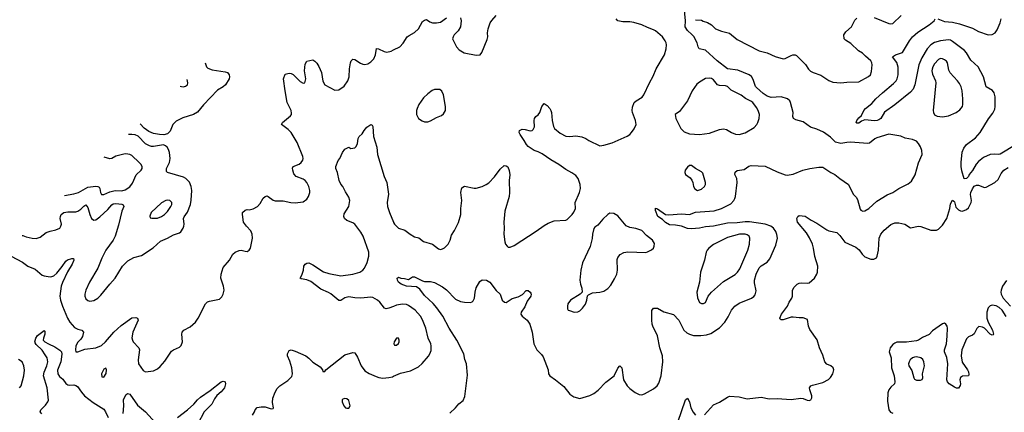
# Model space of a CAD drawing. Header units: inches. Extents: x 1449094 to 1618372, y 389908 to 534307.
# Tile 356 of 494: x 1526246 to 1536130, y 522505 to 526442. Entities that reach past the tile are written whole.
import ezdxf

# ---------------------------------------------------------------- set-up
doc = ezdxf.new("R2010")
doc.units = ezdxf.units.IN
doc.header["$MEASUREMENT"] = 0
doc.layers.add('B5522', color=7, linetype='Continuous')
doc.layers.add('B5532', color=7, linetype='Continuous')

msp = doc.modelspace()

# ---------------------------------------------------------------- linework, layer by layer
at = {"layer": 'B5522', "color": 5}
for points, elevation in [([(1526161.2, 524070), (1526274.4, 524010), (1526327.2, 523970), (1526401.7, 523941.7), (1526470, 523881.8), (1526492.8, 523872.8), (1526550, 523863.9), (1526570, 523865.6), (1526590, 523875), (1526618.8, 523901.2), (1526673.4, 523966.6), (1526710, 524021.8), (1526727.2, 524032.8), (1526770, 524047.2), (1526787.1, 524047.1), (1526788.7, 524030), (1526772.4, 523990), (1526726.6, 523913.4), (1526673.8, 523806.2), (1526663, 523770), (1526649.6, 523670), (1526656, 523630), (1526676.3, 523570), (1526725.6, 523450), (1526750, 523407.2), (1526794.6, 523354.6), (1526830, 523337.6), (1526869.3, 523329.3), (1526884.7, 523310), (1526875.3, 523264.7), (1526860.3, 523239.7), (1526830, 523207.8), (1526810, 523172), (1526804.9, 523130), (1526810, 523111), (1526830, 523112.4), (1526900.7, 523139.3), (1527010, 523152), (1527065.6, 523174.4), (1527108.7, 523211.3), (1527192, 523308), (1527264, 523376), (1527370, 523452), (1527410, 523456.4), (1527428.1, 523448.1), (1527434.4, 523430), (1527381.5, 523310), (1527373.1, 523253.1), (1527377, 523230), (1527386.4, 523210), (1527440.4, 523150), (1527448.8, 523130), (1527434.3, 523030), (1527438, 522990), (1527484.2, 522924.2), (1527510, 522910.4), (1527590, 522922), (1527630, 522942.4), (1527655.2, 522964.8), (1527701.8, 523018.2), (1527770, 523119.1), (1527790, 523133), (1527850, 523159.3), (1527866.6, 523173.4), (1527880.5, 523210), (1527871.8, 523288.2), (1527877, 523310), (1527893.2, 523330), (1527956.8, 523363.2), (1528011.8, 523410), (1528038.7, 523450), (1528110, 523594), (1528130, 523613), (1528150, 523620.5), (1528250, 523640.7), (1528276.3, 523663.7), (1528289.5, 523690), (1528297.6, 523730), (1528291.2, 523771.2), (1528265.1, 523850), (1528267, 523890), (1528290, 523956), (1528352.3, 524030), (1528386.6, 524090), (1528410, 524110.6), (1528450, 524127.7), (1528470, 524130.7), (1528510, 524119.3), (1528530, 524118.4), (1528550, 524130.4), (1528562.6, 524150), (1528584, 524250), (1528581.1, 524290), (1528565, 524325), (1528522, 524370), (1528492.7, 524410), (1528481.2, 524490), (1528484, 524510), (1528510, 524530.6), (1528530, 524538), (1528550, 524536.3), (1528590, 524545.5), (1528633.2, 524570), (1528660.1, 524599.9), (1528690, 524650.8), (1528710, 524670.5), (1528730, 524674.4), (1528741, 524670), (1528790, 524633), (1528810, 524624.9), (1528890, 524625.7), (1528968.8, 524608.8), (1529010, 524607), (1529090, 524614.4), (1529130, 524641.6), (1529146.6, 524670), (1529157.3, 524710), (1529157.3, 524730), (1529147.7, 524770), (1529130, 524809.6), (1529110, 524831.1), (1529090, 524842.6), (1529020.9, 524870), (1528997.7, 524897.7), (1528987.2, 524932.8), (1528985.4, 524954.6), (1528989.6, 524970.4), (1529050, 524994), (1529071.5, 525010), (1529087, 525033), (1529091.1, 525050), (1529089.5, 525070.5), (1529030.6, 525210.6), (1528969.8, 525310), (1528940.5, 525340.5), (1528874.5, 525390), (1528885.1, 525410), (1528962.9, 525477.1), (1528972.8, 525490), (1528974.8, 525505.3), (1528970, 525532.7), (1528929.7, 525610), (1528909.6, 525730), (1528895.1, 525850), (1528910, 525896), (1528950, 525906.8), (1528970, 525902), (1528990, 525892), (1529061.2, 525821.2), (1529090, 525807), (1529109.6, 525810.4), (1529118.8, 525850), (1529104.8, 525930), (1529110, 525996), (1529130, 526026.8), (1529190, 526041), (1529210, 526027.7), (1529230, 526006), (1529250, 525973), (1529274, 525914), (1529290, 525824.9), (1529310, 525790.3), (1529410, 525736), (1529450, 525739.5), (1529504.4, 525775.6), (1529541.6, 525830), (1529554.3, 525870), (1529557.7, 525950), (1529565.6, 526010), (1529572.3, 526030), (1529590, 526047.7), (1529610, 526042.4), (1529665.8, 526005.8), (1529690, 525995.3), (1529710, 525992.8), (1529739.1, 526000.9), (1529770, 526018), (1529801.1, 526050), (1529818, 526090), (1529826.6, 526153.4), (1529849.2, 526150.8), (1529903.8, 526123.8), (1529930, 526116.5), (1529974.8, 526125.3), (1530000, 526138.3)], 580), ([(1528108.5, 526010.6), (1528121.6, 525970), (1528134.6, 525954.6), (1528179.2, 525939.2), (1528310, 525920.5), (1528330.9, 525910.9), (1528347.3, 525890), (1528351.5, 525870), (1528349.6, 525850), (1528313.3, 525790), (1528290, 525768.7), (1528230, 525734.9), (1528090.6, 525589.4), (1528030, 525514.3), (1527990, 525492.8), (1527882, 525458), (1527815.8, 525424.2), (1527782.7, 525390), (1527755.8, 525324.2), (1527730, 525298), (1527693, 525287), (1527649.7, 525290.3), (1527590, 525300.3), (1527541.1, 525321.1), (1527493.8, 525353.8), (1527454.6, 525398.7)], 620), ([(1527858.3, 525776.5), (1527870, 525770.7), (1527890, 525768), (1527910, 525774), (1527929.2, 525790), (1527934.5, 525810), (1527927.3, 525841.1)], 640), ([(1530000, 523566.9), (1529950, 523548.4), (1529923.5, 523543.5), (1529908.2, 523548.2), (1529861.6, 523610), (1529837.6, 523630), (1529790, 523654.7), (1529770, 523658.7), (1529670, 523649.8), (1529610, 523651.5), (1529550, 523662.7), (1529510, 523654.2), (1529470, 523626.3), (1529450, 523624.7), (1529370, 523691.6), (1529346.5, 523706.5), (1529270, 523739.8), (1529170, 523815.1), (1529127.5, 523832.5), (1529070, 523842), (1529062, 523850), (1529079.5, 523880.5), (1529096, 523930), (1529099, 523970), (1529110, 523991.3), (1529130, 524001), (1529150, 524002.8), (1529190, 523983), (1529294.8, 523914.8), (1529350, 523897.5), (1529470, 523872.2), (1529590.7, 523889.3), (1529659.3, 523910), (1529689.5, 523930), (1529707.6, 523950), (1529733.1, 524006.9), (1529749.7, 524070), (1529749.8, 524110), (1529695, 524270), (1529670, 524312.8), (1529610, 524392), (1529590, 524405.1), (1529529.2, 524430), (1529506, 524450), (1529499.3, 524470), (1529504.8, 524495.2), (1529549, 524570), (1529560.9, 524630), (1529550, 524664), (1529515.6, 524715.6), (1529490, 524769), (1529470, 524793.2), (1529452, 524830), (1529437, 524910), (1529419.3, 524950), (1529419, 524970), (1529444, 525030), (1529459, 525050), (1529485.2, 525110), (1529510, 525144.7), (1529550, 525164.7), (1529570, 525151), (1529610, 525156), (1529624, 525170), (1529638.6, 525201.4), (1529645.2, 525250), (1529655.3, 525270), (1529684.1, 525295.9), (1529703.7, 525330), (1529730, 525362.8), (1529770, 525391.3), (1529783.6, 525383.6), (1529790.6, 525370.6), (1529796.3, 525270), (1529830, 525164.7), (1529838.5, 525090), (1529903.2, 524870), (1529931.7, 524810), (1529947, 524693), (1529935.2, 524610), (1529939.1, 524570), (1529957.6, 524510), (1529998.9, 524410), (1530000, 524408.2)], 560), ([(1526272, 524279.2), (1526276.4, 524276.4), (1526310, 524263.2), (1526370, 524250.2), (1526411.3, 524248.7), (1526450, 524262.4), (1526510.4, 524309.6), (1526550, 524322.6), (1526610, 524333.4), (1526648.2, 524351.8), (1526660.3, 524370), (1526665, 524390), (1526653.2, 524450), (1526654, 524470), (1526663.4, 524490), (1526690, 524507), (1526730, 524514.5), (1526810, 524515.1), (1526830, 524520.9), (1526858.6, 524541.4), (1526890, 524572.8), (1526910, 524584.4), (1526930, 524557.6), (1526950, 524488.2), (1526967.8, 524447.8), (1526990, 524431.4), (1527010, 524435.9), (1527050, 524464.3), (1527130, 524540.2), (1527170, 524585), (1527185.1, 524594.9), (1527210, 524597.5), (1527271.2, 524591.2), (1527284.8, 524584.8), (1527291.1, 524570), (1527270, 524522.9), (1527239.3, 524380.7), (1527204.6, 524270), (1527183.8, 524230), (1527110, 524129.7), (1527070, 524051.6), (1527029.5, 523950.5), (1526946.7, 523810), (1526909.3, 523730), (1526900.2, 523690), (1526900.2, 523670), (1526910, 523643.8), (1526930, 523624.9), (1526950, 523618.5), (1526990, 523624.5), (1527030, 523649.2), (1527060.9, 523679.1), (1527149.9, 523790.1), (1527205.7, 523850), (1527278.2, 523970), (1527330, 524025.2), (1527390, 524058.4), (1527470, 524076.5), (1527585, 524155), (1527659.1, 524220.9), (1527730, 524251.3), (1527790, 524283.6), (1527850, 524303.1), (1527865, 524315), (1527888.4, 524350), (1527895.1, 524370), (1527897.4, 524390), (1527890.8, 524450), (1527895.3, 524464.7), (1527930, 524512.4), (1527958.9, 524590), (1527966.7, 524633.3), (1527972.5, 524730), (1527966.1, 524770), (1527950, 524813.1), (1527914, 524850), (1527890, 524862.3), (1527729.8, 524909.8), (1527721, 524921), (1527718, 524930), (1527721, 524950), (1527749.7, 525010), (1527756.8, 525050), (1527749.8, 525109.8), (1527739.8, 525139.8), (1527724.8, 525164.7), (1527710, 525178.4), (1527690, 525186), (1527590, 525169.6), (1527570, 525169.6), (1527550, 525176.2), (1527510, 525197.6), (1527434.7, 525274.7), (1527406.6, 525286.6), (1527370, 525291.5)], 620), ([(1527370, 525291.5), (1527338, 525289.6)], 620), ([(1526696, 524679.4), (1526790, 524694.4), (1526835.6, 524710), (1526930, 524761.4), (1527010, 524773.1), (1527030.8, 524770.8), (1527042.5, 524762.5), (1527050.1, 524750.1), (1527056.9, 524710), (1527066.7, 524690), (1527090, 524688), (1527150, 524715), (1527190, 524727.4), (1527210, 524730.2), (1527270, 524726), (1527304.2, 524735.8), (1527350, 524767), (1527378.2, 524801.8), (1527414.3, 524885.7), (1527465.4, 524934.6), (1527474, 524950), (1527473.8, 524966.2), (1527463.7, 524990), (1527446.6, 525010), (1527370, 525078.9), (1527350, 525090.9), (1527310, 525095.6)], 640), ([(1527310, 525095.6), (1527290, 525093.3), (1527210, 525073.5), (1527170, 525051.2), (1527150, 525047.1), (1527095.4, 525062.6)], 640), ([(1526469.6, 522489.6), (1526452.7, 522510), (1526459.5, 522530), (1526503.9, 522576.1), (1526528.4, 522610), (1526533.5, 522626.5), (1526522.5, 522750), (1526486.1, 522870), (1526491.3, 522908.7), (1526519.8, 522970), (1526527.7, 523010), (1526522, 523050), (1526502.3, 523082.2), (1526470, 523127), (1526410, 523184), (1526400.8, 523200.8), (1526398.7, 523210), (1526407, 523250), (1526424.2, 523275.8), (1526490, 523326), (1526497.5, 523317.5), (1526498.7, 523290), (1526484.4, 523250), (1526480.5, 523230), (1526483.9, 523223.9), (1526498.8, 523210), (1526534.8, 523190), (1526599.9, 523159.9), (1526650, 523127.7), (1526665.5, 523110), (1526668.8, 523088.8), (1526657.9, 523010), (1526626.3, 522926.3), (1526629.2, 522889.2), (1526645.4, 522865.4), (1526677.4, 522837.4), (1526710, 522794), (1526730, 522780.5), (1526750, 522775.5), (1526790, 522779.3), (1526810, 522774.9), (1526824.6, 522764.6), (1526865.5, 522705.5), (1526896.5, 522670), (1526982.8, 522602.8), (1527090, 522535.8), (1527107.5, 522510), (1527133.1, 522453.1)], 560), ([(1528583.6, 522476.4), (1528604, 522510), (1528608.7, 522530), (1528630, 522554.8), (1528670, 522560.7), (1528710, 522558.8), (1528770, 522541), (1528790, 522544.7), (1528794, 522550), (1528782.7, 522602.7), (1528786.6, 522646.6), (1528810, 522706), (1528830, 522742.8), (1528856, 522770), (1528937.2, 522822.8), (1528977.6, 522862.4), (1528985.1, 522890), (1528976.9, 522950), (1528956.9, 523016.9), (1528932.7, 523070), (1528932.7, 523090), (1528950, 523124.7), (1528970, 523130.6), (1529010, 523118), (1529118.8, 523070), (1529148.8, 523048.8), (1529190, 523007.3), (1529261.4, 522961.4), (1529284.7, 522930), (1529290, 522914), (1529310, 522914), (1529318, 522930), (1529510, 523081.6), (1529590, 523104.9), (1529610, 523100.7), (1529636.9, 523056.9), (1529672.2, 522970), (1529710, 522922.4), (1529754.1, 522894.1), (1529823, 522863), (1529850, 522853.4), (1529890, 522847.4), (1529950, 522852.8), (1529990, 522861.7), (1530000, 522866.3)], 560), ([(1526244, 522750), (1526259.3, 522770), (1526288.7, 522871.3), (1526294.1, 522925.9), (1526288.7, 522970), (1526271, 523010), (1526235.3, 523035.3)], 580), ([(1527830, 522452.7), (1527931.6, 522530), (1527992.9, 522587.1), (1528030, 522630.6), (1528062.3, 522657.7), (1528157.5, 522722.5), (1528270, 522810.8), (1528290, 522816), (1528310, 522812), (1528313.4, 522790), (1528302.8, 522750), (1528267.3, 522710), (1528225.5, 522674.5), (1528200.4, 522639.6), (1528174.9, 522585.1), (1528099, 522510), (1528034.3, 522390)], 560), ([(1527285.6, 522494.4), (1527291.5, 522571.5), (1527289.2, 522630.7), (1527310, 522681.6), (1527327.2, 522692.8), (1527350, 522686), (1527430, 522577.6), (1527507.7, 522510), (1527610, 522401)], 560)]:
    msp.add_lwpolyline(points, dxfattribs=dict(at, elevation=elevation))
for points, elevation in [([(1527730, 524631.8), (1527712.3, 524627.7), (1527670, 524606), (1527566, 524510), (1527552, 524472), (1527554, 524454), (1527571.1, 524451.1), (1527630, 524452), (1527670, 524467.6), (1527700.5, 524490), (1527730, 524519.5), (1527763.5, 524570), (1527772.3, 524590), (1527772.8, 524610), (1527753.2, 524630)], 640), ([(1527110, 522948), (1527090, 522939), (1527068, 522890), (1527070, 522862), (1527090, 522858), (1527112.5, 522892.5), (1527117.2, 522930)], 580), ([(1529510, 522642), (1529490, 522635.3), (1529484.7, 522630), (1529482.8, 522610), (1529501, 522570), (1529518, 522550), (1529530, 522544.9), (1529550, 522547.3), (1529562.7, 522570), (1529550, 522622), (1529530, 522639)], 560)]:
    msp.add_lwpolyline(points, close=True, dxfattribs=dict(at, elevation=elevation))
at = {"layer": 'B5532', "color": 5}
for points, elevation in [([(1530562.8, 522497.2), (1530621.2, 522550), (1530653.2, 522590), (1530698, 522622), (1530715.2, 522664.8), (1530742.5, 522877.5), (1530731.2, 522990), (1530714.9, 523034.9), (1530703.1, 523090), (1530635.4, 523230), (1530556.8, 523350), (1530493.2, 523470), (1530433.5, 523553.5), (1530396.5, 523596.5), (1530310, 523675.8), (1530261.4, 523741.4), (1530230, 523763.9), (1530130, 523769.1), (1530076, 523790), (1530049.6, 523810), (1530037.2, 523830), (1530035.3, 523850), (1530044.1, 523855.9), (1530050, 523858.8), (1530070.6, 523850.6), (1530110, 523846.8), (1530150, 523836), (1530190, 523862.8), (1530210, 523864.9), (1530290, 523823.1), (1530310, 523818), (1530370, 523815.3), (1530410, 523806.7), (1530490, 523761.5), (1530530, 523733.1), (1530620.3, 523640.3), (1530670, 523616.5), (1530711.3, 523608.7), (1530770, 523604.9), (1530788.2, 523611.8), (1530798.2, 523621.8), (1530811.2, 523650), (1530818, 523710), (1530830, 523754.8), (1530863.5, 523816.5), (1530890, 523833), (1530932, 523830), (1530966, 523810), (1531030, 523726.8), (1531070.6, 523690.6), (1531090.6, 523630.6), (1531114, 523610), (1531130, 523607.3), (1531190, 523644.9), (1531250, 523662), (1531292.6, 523687.4), (1531330, 523727.3), (1531350, 523724.9), (1531370, 523710.7), (1531378, 523698), (1531382, 523690), (1531378, 523670), (1531339.9, 523620.1), (1531317, 523563), (1531278.8, 523510), (1531278, 523490), (1531291, 523470), (1531341, 523430), (1531366.8, 523390), (1531390.7, 523310), (1531406.8, 523190), (1531437.3, 523130), (1531483.8, 523083.8), (1531499.9, 523059.9), (1531550.6, 522930), (1531554, 522890), (1531566.8, 522870), (1531626, 522830), (1531710, 522764), (1531770, 522686.8), (1531810, 522660.7), (1531870, 522644.9), (1531970, 522672.7), (1532010, 522694.4), (1532053.2, 522726.8), (1532130, 522808.2), (1532213.2, 522870), (1532250, 522946), (1532270, 522971), (1532290.3, 522950.3), (1532307, 522830), (1532344.9, 522770), (1532370, 522743.1), (1532424.5, 522704.5), (1532464.5, 522684.5), (1532490, 522680.3), (1532519.3, 522690), (1532610, 522741.3), (1532647, 522770), (1532663.3, 522796.7), (1532686.3, 522870), (1532703, 523010), (1532700.4, 523070), (1532673, 523153), (1532650, 523272.7), (1532602.4, 523370), (1532596.9, 523390), (1532591.8, 523430), (1532592.7, 523527.3), (1532609.2, 523550), (1532650, 523547.7), (1532713.8, 523513.8), (1532810, 523485.5), (1532861.3, 523430), (1532913.7, 523330), (1532942.2, 523302.2), (1532970, 523287), (1533010, 523276.5), (1533083.9, 523276.1), (1533139.1, 523280.9), (1533185.4, 523294.6), (1533270, 523353.4), (1533325.1, 523410), (1533358.2, 523461.8), (1533391, 523529), (1533424.5, 523570), (1533470, 523600.4), (1533592.7, 523650), (1533614.6, 523665.4), (1533630, 523684), (1533638, 523722), (1533624.2, 523804.2), (1533624, 523830), (1533637.7, 523890), (1533670, 523954.9), (1533690, 523972.7), (1533749.7, 524010.3), (1533776.2, 524043.8), (1533837.8, 524182.2), (1533852.8, 524250), (1533848.1, 524288.1), (1533837.7, 524317.7), (1533814.5, 524350), (1533785.1, 524370), (1533730.4, 524390.4), (1533573.8, 524413.8), (1533530, 524415.7), (1533450, 524404.5), (1533350, 524401.6), (1533210, 524371.1), (1533130, 524364.1), (1533069.2, 524350.8), (1532990, 524344.2), (1532948.4, 524348.5), (1532890, 524371.3), (1532830, 524380.9), (1532770, 524383.7), (1532730, 524407.3), (1532698.3, 524438.3), (1532652.7, 524470), (1532629, 524530), (1532629.6, 524550.4), (1532650, 524544.7), (1532728.2, 524488.2), (1532763.7, 524483.7), (1532890, 524494.4), (1532970, 524489), (1533030, 524511.1), (1533216.2, 524523.8), (1533292.7, 524547.3), (1533384.4, 524595.6), (1533415.8, 524630), (1533425.4, 524650), (1533432.8, 524670), (1533449.5, 524810), (1533444.5, 524850), (1533425.1, 524890), (1533427.3, 524912.7), (1533449.7, 524930.3), (1533520.1, 524939.9), (1533566, 524974), (1533590, 524979.3), (1533730, 524973.7), (1533850, 524916.4), (1533930, 524886), (1533950, 524883.8), (1534010, 524894.4), (1534107, 524933), (1534178, 524950), (1534270, 524964.4), (1534310, 524963), (1534390, 524910.8), (1534430, 524891.3), (1534478, 524850), (1534566.8, 524790), (1534612.7, 524692.7), (1534642, 524662), (1534657.5, 524637.5), (1534682.9, 524542.9), (1534690.4, 524530.4), (1534710, 524523.1), (1534730, 524525.3), (1534769.4, 524550), (1534850, 524623.1), (1534955.5, 524684.5), (1535010, 524708.9), (1535072, 524750), (1535165.3, 524794.7), (1535198.4, 524821.6), (1535235.3, 524884.7), (1535270, 525006), (1535304.2, 525090), (1535302, 525130), (1535288.6, 525168.6), (1535270, 525202), (1535250, 525223.6), (1535210, 525239.7), (1535134.3, 525254.3), (1535090, 525274), (1534970, 525293.7), (1534850, 525258.7), (1534830, 525248.5), (1534776.1, 525203.9), (1534760.7, 525199.3), (1534587.1, 525212.9), (1534550, 525212), (1534490, 525201.1), (1534435.3, 525215.3), (1534384.8, 525264.8), (1534314.1, 525314.1), (1534250, 525345.8), (1534184.8, 525364.8), (1534110, 525418.7), (1534037.6, 525437.6), (1534014.5, 525450), (1534008.2, 525470), (1534009.6, 525510), (1533985.6, 525610), (1533976.1, 525630), (1533955.4, 525650), (1533890, 525666.8), (1533790, 525662.8), (1533750, 525676.3), (1533710, 525703.2), (1533641, 525761), (1533632.5, 525772.5), (1533610, 525843.5), (1533590.8, 525870.8), (1533570, 525888.2), (1533454.6, 525934.6), (1533349.9, 525949.9), (1533247.3, 526030), (1533130, 526136.4), (1533068.3, 526148.3), (1533056.3, 526170), (1533048.6, 526210), (1533012.1, 526272.1), (1532994.7, 526294.7), (1532950, 526333.7), (1532925.5, 526370), (1532929.9, 526430), (1532915.6, 526570)], 540), ([(1530670, 526462), (1530678, 526430), (1530670, 526369.3), (1530648.4, 526330), (1530608.8, 526290), (1530596.5, 526270), (1530592, 526250), (1530630.4, 526170.3), (1530658.5, 526138.5), (1530708.2, 526108.2), (1530830, 526087.3), (1530869.3, 526090.7), (1530886.8, 526113.2), (1530937.2, 526242.8), (1530944.5, 526270), (1530943.7, 526310), (1530949.4, 526350), (1530969.4, 526409.4), (1530985.6, 526434.4), (1531030, 526483)], 580), ([(1534824.1, 526464.1), (1534970, 526404.4), (1534990, 526400.5), (1535010, 526404), (1535094.5, 526485.5)], 540), ([(1530000, 526138.3), (1530061.2, 526170), (1530094.9, 526205.1), (1530137.2, 526270), (1530155.1, 526284.9), (1530210, 526314.9), (1530249.5, 526350), (1530290, 526422.8), (1530310, 526438.8), (1530330, 526442.8), (1530361.6, 526421.6), (1530390, 526410.7), (1530430, 526410.8), (1530470, 526418.8), (1530530, 526459.1)], 580), ([(1530000, 524408.2), (1530010, 524392.7), (1530050, 524352.7), (1530111, 524330), (1530167.3, 524290), (1530210, 524266), (1530253.4, 524253.4), (1530298.4, 524218.4), (1530391.3, 524190), (1530450, 524142.8), (1530470, 524139.1), (1530490, 524143.8), (1530510, 524155.5), (1530547, 524190), (1530567.8, 524230), (1530579.7, 524280.3), (1530612.2, 524327.8), (1530650, 524407.3), (1530675.8, 524490), (1530675.8, 524550), (1530683.9, 524630), (1530674, 524710), (1530685.1, 524754.9), (1530710, 524774), (1530806.6, 524753.4), (1530830, 524753), (1530890, 524770.4), (1530930, 524790.5), (1530953.9, 524806.1), (1531012.7, 524867.3), (1531070, 524942.8), (1531110, 524981), (1531130, 524978), (1531145.4, 524965.4), (1531158.8, 524930), (1531166.4, 524886.4), (1531160.7, 524830), (1531163, 524710), (1531158, 524670), (1531117.8, 524522.2), (1531105.3, 524410), (1531109, 524350), (1531106.7, 524290), (1531114.8, 524214.8), (1531122.3, 524190), (1531139.3, 524170), (1531150, 524162.6), (1531170, 524160.3), (1531210, 524177.6), (1531430, 524320.3), (1531510, 524379.3), (1531550, 524400.5), (1531610, 524424.9), (1531729.1, 524430.9), (1531742, 524438), (1531792.5, 524487.5), (1531809.4, 524510.6), (1531826, 524550), (1531822.9, 524610), (1531866.3, 524710), (1531875.4, 524750), (1531873.5, 524790), (1531853.3, 524850), (1531830, 524878.9), (1531790, 524907.2), (1531730, 524938.8), (1531657.7, 524990), (1531577.3, 525037.3), (1531490, 525096.2), (1531450, 525116.2), (1531409.6, 525129.6), (1531350, 525169.4), (1531332, 525190), (1531311.3, 525231.3), (1531269.2, 525290), (1531261.2, 525310), (1531264, 525330), (1531290, 525342.8), (1531319, 525341), (1531370, 525326.8), (1531388.9, 525331.1), (1531400.4, 525339.6), (1531412.9, 525367.1), (1531409, 525430), (1531413.2, 525450), (1531428.7, 525470), (1531450, 525486.8), (1531466, 525510), (1531487.3, 525572.7), (1531510, 525602), (1531541.4, 525581.4), (1531567.3, 525550), (1531577.3, 525530), (1531584, 525510), (1531590.7, 525430), (1531604.9, 525370), (1531614.8, 525350), (1531670, 525302.8), (1531730, 525274), (1531770, 525270.5), (1531830, 525278.8), (1531887.5, 525267.5), (1531930, 525250.8), (1531958, 525230), (1532070, 525177.3), (1532110, 525183), (1532193.4, 525206.6), (1532344.9, 525275.1), (1532369.6, 525290.3), (1532389.3, 525310), (1532413.4, 525346.6), (1532433.2, 525390), (1532429.2, 525430), (1532397.2, 525510), (1532393.2, 525530), (1532396.5, 525563.5), (1532413.2, 525610), (1532434, 525630), (1532493.6, 525666.4), (1532511.6, 525688.4), (1532567.8, 525810), (1532604.6, 525875.4), (1532636.9, 525950), (1532718.7, 526090), (1532736.3, 526150), (1532738.7, 526190), (1532735.6, 526210), (1532725.6, 526230), (1532697.4, 526270), (1532630, 526329.8), (1532610, 526342), (1532550, 526362.9), (1532490, 526390.9), (1532410, 526414.7), (1532370, 526420.5), (1532301.5, 526421.5), (1532249.3, 526429.3), (1532235.3, 526450)], 560), ([(1533030, 526442), (1533090, 526438), (1533107.5, 526427.5), (1533150, 526415.5), (1533190, 526390.4), (1533230.4, 526350.3), (1533290, 526328), (1533370, 526307), (1533450, 526242.3), (1533670.7, 526130), (1533750, 526109.2), (1533830, 526072.4), (1533910, 526050.4), (1533930, 526052.7), (1533990, 526083.7), (1534008.1, 526088.1), (1534030, 526088.2), (1534043.1, 526083.1), (1534133.5, 525993.5), (1534165.8, 525945.9), (1534185.8, 525925.9), (1534210, 525913), (1534290, 525884.9), (1534370, 525833), (1534410, 525816.3), (1534488.5, 525808.5), (1534550, 525817), (1534670, 525820.4), (1534767.9, 525872.1), (1534786.6, 525890), (1534796.6, 525923.4), (1534803, 525990), (1534800.5, 526010), (1534791.6, 526030), (1534735.3, 526075.3), (1534705.6, 526105.6), (1534668, 526130), (1534590, 526202.6), (1534535.8, 526235.8), (1534522.7, 526250), (1534519.3, 526290), (1534539.3, 526320.7), (1534596, 526370), (1534630, 526437.3), (1534650, 526456.3)], 540), ([(1536250, 525189.3), (1536090, 525093.6), (1536070, 525089.6), (1536030, 525095.1), (1535990, 525091.5), (1535921, 525059), (1535870, 525018.4), (1535847.9, 524992.1), (1535810, 524929.2), (1535778.8, 524890), (1535770, 524869), (1535750, 524848.7), (1535727.3, 524847.3), (1535704.8, 524924.8), (1535698, 524970), (1535697, 525010), (1535706, 525114), (1535724.9, 525155.1), (1535751.1, 525188.9), (1535841.8, 525258.2), (1535889.6, 525310), (1535972.1, 525447.9), (1536014, 525506), (1536033.9, 525546.1), (1536038.5, 525570), (1536037.4, 525670), (1536029.7, 525709.7), (1536012.4, 525732.4), (1535947, 525770), (1535921.1, 525870), (1535868, 525970), (1535795.6, 526035.6), (1535750, 526109.7), (1535730, 526132.3), (1535610, 526222.9), (1535590, 526235.2), (1535570, 526240.5), (1535490, 526231.4), (1535430, 526212.5), (1535394.2, 526190), (1535357, 526150), (1535302.1, 526057.9), (1535271.9, 525990), (1535232.3, 525787.7), (1535214, 525746), (1535190, 525715.6), (1535030, 525588.4), (1534926.6, 525513.4), (1534890.4, 525450), (1534870, 525436.9), (1534854.8, 525430), (1534826.3, 525426.3), (1534730, 525437.2), (1534696.3, 525423.7), (1534670, 525406), (1534650, 525404), (1534644, 525410), (1534649, 525430), (1534670, 525458), (1534698, 525482), (1534719, 525530), (1534737.2, 525550), (1534799.2, 525600.8), (1534841.6, 525650), (1534906.9, 525710), (1535019.2, 525800.8), (1535043.7, 525830), (1535054.5, 525850), (1535066.5, 525890), (1535065.8, 525965.8), (1535051.1, 526011.1), (1535009.6, 526070), (1535037, 526090), (1535110, 526112.2), (1535178.7, 526230), (1535208.9, 526271.1), (1535263.7, 526316.3), (1535375.6, 526390), (1535426.6, 526430), (1535435.3, 526450)], 520), ([(1535464.7, 526450), (1535530, 526424.1), (1535610, 526417.2), (1535681.2, 526401.2), (1535810, 526356.8), (1535870, 526325.1), (1535970, 526291.6), (1536010, 526293), (1536039.1, 526310), (1536058.9, 526341.1), (1536088.9, 526410), (1536098.9, 526450)], 520), ([(1533119.3, 522480.7), (1533210, 522580.3), (1533271.8, 522608.2), (1533350, 522658), (1533372.5, 522667.5), (1533470, 522661.4), (1533550, 522638.4), (1533690, 522657.8), (1533770, 522641.7), (1533850, 522644.4), (1533990, 522632.9), (1534086.3, 522646.3), (1534110, 522642.4), (1534150, 522625.5), (1534170, 522624), (1534189.1, 522630.9), (1534199, 522650), (1534199, 522670), (1534179, 522730), (1534175.3, 522750), (1534180.2, 522759.8), (1534188, 522770), (1534204.1, 522775.9), (1534310, 522803), (1534365.1, 522834.9), (1534385.3, 522854.7), (1534409.6, 522890), (1534418.4, 522930), (1534412.3, 522950), (1534390, 522969.3), (1534350, 522987.3), (1534329.8, 523009.8), (1534310, 523077.2), (1534275.1, 523150), (1534252.3, 523232.3), (1534176.6, 523336.6), (1534166, 523370), (1534155.5, 523435.5), (1534111.4, 523451.4), (1534070, 523451.3), (1534010, 523460.4), (1533990, 523458.2), (1533910, 523433.6), (1533890, 523433.2), (1533880.1, 523440.1), (1533876, 523450), (1533893.3, 523490), (1533955.1, 523570), (1533972, 523610), (1533996.2, 523650), (1534003.6, 523670), (1534005.1, 523730), (1534021.7, 523758.3), (1534051.4, 523788.6), (1534070, 523800.5), (1534090, 523803), (1534150, 523798.4), (1534170, 523803.8), (1534225.1, 523850), (1534249.6, 523890), (1534254, 523910), (1534257, 523970), (1534226.9, 524066.9), (1534215.2, 524150), (1534203.7, 524190), (1534175.7, 524255.7), (1534144.7, 524304.7), (1534053.2, 524410), (1534048.7, 524450), (1534058, 524470), (1534070, 524478), (1534130, 524470.3), (1534190, 524430.3), (1534250, 524403.1), (1534350, 524335.8), (1534370, 524325.8), (1534450, 524308.4), (1534479.4, 524279.4), (1534530, 524210.4), (1534640.2, 524160.2), (1534672.6, 524132.6), (1534704.4, 524090), (1534730, 524064.4), (1534790, 524040.5), (1534820.2, 524039.8), (1534846.3, 524053.7), (1534855.1, 524070), (1534867.7, 524132.3), (1534875.6, 524250), (1534889.6, 524290), (1534922.9, 524330), (1534990, 524388.8), (1535030, 524404.4), (1535070, 524405.3), (1535132.7, 524392.7), (1535190, 524356.3), (1535270, 524370.6), (1535292.9, 524367.1), (1535392.3, 524332.3), (1535450, 524330.4), (1535470, 524340.3), (1535510, 524381.3), (1535552.3, 524447.7), (1535582.7, 524550), (1535590, 524594), (1535610, 524631.3), (1535623.6, 524623.6), (1535630, 524614), (1535642.5, 524562.5), (1535670, 524534), (1535690, 524524), (1535710, 524520.7), (1535750, 524538), (1535770, 524554), (1535798, 524610), (1535800.5, 524630), (1535791.3, 524690), (1535794.7, 524710), (1535810, 524746.8), (1535828.2, 524771.8), (1535850, 524782.4), (1535870, 524783.1), (1535930, 524758.3), (1535950, 524763.9), (1536036.3, 524810), (1536070, 524838.4), (1536099.7, 524900.3), (1536126.6, 524933.4), (1536170, 524959)], 520), ([(1536152.5, 523827.5), (1536111.1, 523768.9), (1536097.6, 523730), (1536096.4, 523710), (1536099.8, 523690), (1536120.1, 523650), (1536192.6, 523570)], 520), ([(1530000, 522866.3), (1530070, 522898.7), (1530170, 522922.4), (1530250, 522959.3), (1530286.7, 522993.3), (1530351.2, 523068.8), (1530364.5, 523090), (1530375.3, 523124.7), (1530377.6, 523170), (1530373.6, 523190), (1530347.7, 523247.7), (1530321.8, 523350), (1530290, 523432), (1530268.2, 523468.2), (1530217.4, 523530), (1530150, 523575.8), (1530130, 523585.1), (1530089.7, 523589.7), (1530030, 523578), (1530000, 523566.9)], 560), ([(1536150, 523466.6), (1536108.2, 523530), (1536077.3, 523557.3), (1536050, 523572.4), (1536010, 523579.1), (1535990, 523572.2), (1535970, 523551.7), (1535953.4, 523510), (1535955, 523450), (1535968.2, 523408.2), (1536012.9, 523330), (1536023, 523290), (1536018.7, 523281.3), (1536010, 523277), (1535990, 523289.7), (1535930, 523347.8), (1535910, 523358.9), (1535874.9, 523365.1), (1535853.3, 523346.7), (1535827.8, 523292.2), (1535810, 523277.6), (1535770, 523261.3), (1535750, 523241.3), (1535703.1, 523130), (1535696, 523070), (1535708.6, 523008.6), (1535760.7, 522930), (1535771.2, 522910), (1535775.4, 522884.6), (1535770, 522869.4), (1535710, 522868.3), (1535690, 522853.6), (1535683.6, 522830), (1535689.1, 522790), (1535686.9, 522773.1), (1535670, 522746), (1535650, 522746.2), (1535630, 522755.8), (1535578.3, 522790), (1535558.5, 522810), (1535553.1, 522830), (1535564.4, 522990), (1535553.5, 523053.5), (1535529.8, 523110), (1535529.8, 523130), (1535549.8, 523190), (1535557.7, 523270), (1535559.3, 523350), (1535556.4, 523370), (1535543.7, 523390), (1535530, 523398), (1535510, 523392.8), (1535410, 523321.1), (1535375.2, 523284.8), (1535310, 523254), (1535270, 523228.1), (1535250, 523221.8), (1535150, 523209.8), (1535052.1, 523208), (1535030, 523199.8), (1535010, 523185.7), (1534983.6, 523150), (1534974.3, 523110), (1534995.3, 523050), (1534998.5, 522950), (1535024.5, 522870), (1535030.1, 522810), (1535026.4, 522790), (1534990, 522757.3), (1534970.1, 522730), (1534960.9, 522699.1), (1534956.4, 522616.4), (1534969.6, 522530), (1534987.4, 522507.4), (1535010, 522497.5)], 520), ([(1532854.2, 522405.9), (1532930, 522631.3), (1532950, 522646), (1532970, 522611), (1532984, 522550), (1533005.3, 522505.3), (1533030, 522476.1)], 520)]:
    msp.add_lwpolyline(points, dxfattribs=dict(at, elevation=elevation))
for points, elevation in [([(1535490, 526051.8), (1535470, 526043.7), (1535430, 526000.7), (1535412, 525970), (1535406.1, 525946.1), (1535404, 525930), (1535410, 525896), (1535439.5, 525830), (1535443.1, 525810), (1535415.3, 525530), (1535418.4, 525510), (1535430, 525488.5), (1535456.1, 525476.1), (1535510, 525469), (1535570, 525477.8), (1535648.7, 525511.3), (1535682.9, 525537.1), (1535709.7, 525570.3), (1535714.3, 525590), (1535715, 525650), (1535706, 525730), (1535696, 525770), (1535681, 525801), (1535660.5, 525830), (1535587, 525910), (1535574.7, 525934.7), (1535559.6, 526010), (1535550, 526026), (1535530, 526040.9), (1535510, 526049.4)], 540), ([(1533170, 525855.8), (1533130, 525851), (1533070, 525816), (1533044.7, 525795.3), (1532995.6, 525730), (1532950, 525629.6), (1532870, 525521.2), (1532826.8, 525490), (1532831.3, 525450), (1532884, 525350), (1532917, 525317), (1532970, 525295.8), (1533069.7, 525290.3), (1533170, 525303.1), (1533270, 525340.4), (1533310, 525348.2), (1533341.6, 525341.6), (1533391, 525310), (1533432.5, 525292.5), (1533470, 525290.4), (1533530, 525308.5), (1533618.8, 525361.2), (1533646.6, 525390), (1533657, 525410), (1533670, 525452), (1533671.3, 525490), (1533659.7, 525530), (1533642.2, 525562.2), (1533605.6, 525610), (1533586.5, 525626.5), (1533532.3, 525652.3), (1533490, 525684.2), (1533390, 525735.1), (1533350, 525771.5), (1533330, 525779.7), (1533270, 525780.5), (1533250, 525789.7), (1533210, 525838.7), (1533190, 525851.2)], 560), ([(1530462, 525742), (1530410, 525740.5), (1530388.2, 525731.8), (1530341.5, 525698.5), (1530300.7, 525659.3), (1530275.2, 525624.8), (1530252.7, 525590), (1530235.2, 525550), (1530230.2, 525530), (1530230.2, 525490.2), (1530250, 525452.7), (1530287.7, 525427.7), (1530310, 525418.7), (1530341.7, 525418.3), (1530370, 525426.4), (1530430, 525460.5), (1530480.1, 525479.9), (1530501.2, 525498.8), (1530521.2, 525530), (1530520.9, 525570), (1530499.5, 525690), (1530484.5, 525724.5)], 580), ([(1532990, 524979.3), (1532970, 524979.3), (1532950, 524964), (1532928.1, 524931.9), (1532924, 524910), (1532931, 524890), (1532976.4, 524856.4), (1532994.4, 524834.4), (1533003.8, 524810), (1533010.5, 524770), (1533024.4, 524744.4), (1533050, 524730.5), (1533090, 524741.6), (1533119.5, 524770), (1533129.5, 524790), (1533131.6, 524810), (1533103.3, 524903.3), (1533090, 524918), (1533029.6, 524949.6)], 560), ([(1532170, 524502.9), (1532150, 524489.6), (1532098.9, 524441.1), (1532050, 524381.2), (1532019.1, 524360.9), (1532010.5, 524349.5), (1531995.5, 524290), (1531992.3, 524247.7), (1531973.8, 524166.2), (1531897.3, 524002.7), (1531878.9, 523930), (1531870.4, 523830), (1531875.5, 523790), (1531887.7, 523750), (1531891, 523710), (1531871.3, 523690), (1531776.3, 523630), (1531750, 523592.7), (1531744.9, 523570), (1531744.1, 523544.1), (1531750.6, 523530.6), (1531764.5, 523524.5), (1531810.6, 523510.6), (1531850, 523513), (1531870, 523523), (1531897, 523550), (1531924.5, 523590), (1531939.5, 523630), (1531946.3, 523673.7), (1531956, 523684), (1531997, 523703), (1532070, 523710.4), (1532110, 523721.3), (1532150, 523746.4), (1532179.8, 523780.2), (1532218.2, 523841.8), (1532240.4, 523890), (1532247.1, 523930), (1532244.4, 524035.6), (1532250, 524056), (1532273.1, 524086.9), (1532310, 524107.7), (1532350, 524114), (1532530, 524108.4), (1532550, 524112.7), (1532590, 524134.9), (1532607, 524150), (1532616.9, 524170), (1532617.7, 524197.7), (1532610, 524216), (1532598, 524230), (1532537.2, 524277.2), (1532490, 524327.6), (1532430.4, 524349.6), (1532370, 524358.3), (1532334.5, 524374.5), (1532250, 524473.6), (1532210, 524498.7)], 560), ([(1533530, 524292.9), (1533471.3, 524290), (1533350, 524257.6), (1533212.4, 524187.6), (1533165.3, 524150), (1533148.7, 524130), (1533138, 524110), (1533120.3, 524030), (1533079.5, 523910), (1533071.4, 523808.6), (1533045.3, 523710), (1533050, 523651.3), (1533070, 523607.7), (1533090, 523596.3), (1533110, 523596.3), (1533130, 523607.3), (1533158.4, 523670), (1533189.6, 523710), (1533310, 523817.3), (1533430, 523888.2), (1533451.4, 523908.6), (1533476.1, 523943.9), (1533554, 524130), (1533572.1, 524190), (1533575.4, 524250), (1533567.6, 524270), (1533550, 524286)], 560), ([(1530030, 523249), (1530004, 523210), (1530002.8, 523190), (1530010, 523178), (1530030, 523178.8), (1530050, 523196), (1530055.6, 523210), (1530056.2, 523230), (1530050, 523248.7)], 580), ([(1535250, 523061), (1535230, 523058.5), (1535210, 523049.6), (1535187, 523030), (1535174, 523010), (1535168.7, 522990), (1535172.4, 522970), (1535202.8, 522922.8), (1535220.7, 522850), (1535230, 522838.8), (1535250, 522828), (1535290, 522826.8), (1535304.7, 522835.3), (1535312, 522850), (1535309.3, 522890), (1535327.6, 522970), (1535324.2, 523010), (1535313.8, 523033.8), (1535292.7, 523052.7)], 540)]:
    msp.add_lwpolyline(points, close=True, dxfattribs=dict(at, elevation=elevation))

doc.saveas('drawing.dxf')
